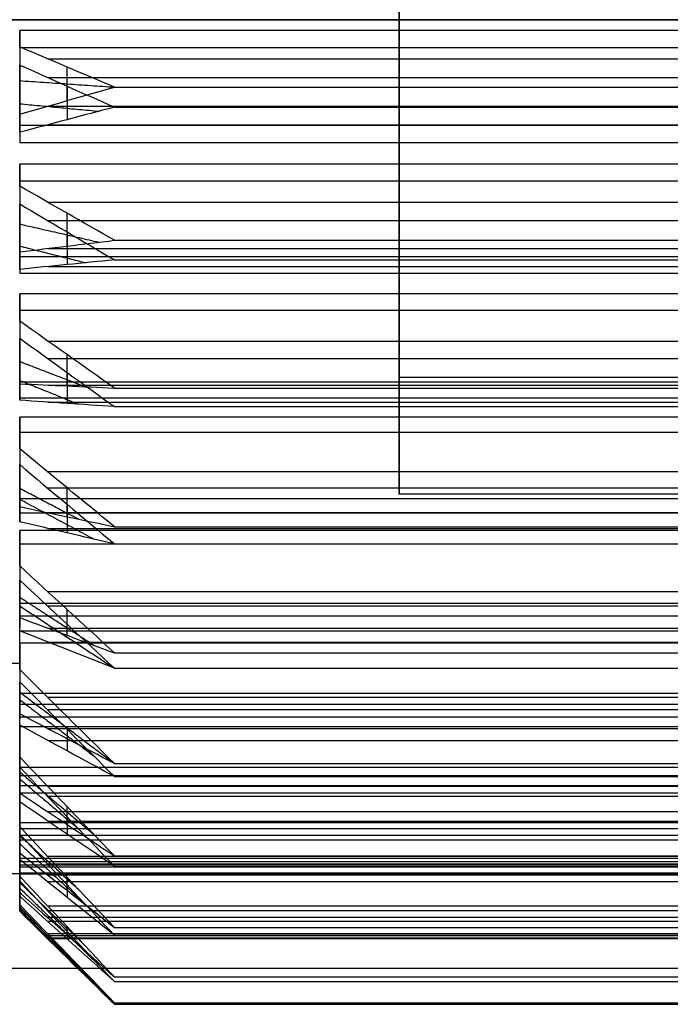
# Model space of a CAD drawing. Header units: millimetres. Extents: x -326 to 329, y -280 to 343.
# Tile 342 of 656: x -279.37 to -275.94, y 280.3 to 285.49. Entities that reach past the tile are written whole.
import ezdxf

# ---------------------------------------------------------------- set-up
doc = ezdxf.new("R2010")
doc.units = ezdxf.units.MM
doc.layers.add('Layer 01', color=7, linetype='Continuous', true_color=0x000000)

msp = doc.modelspace()

# ---------------------------------------------------------------- linework, layer by layer
at = {"layer": 'Layer 01'}
for p, q in [((-277.3748, 282.9902, 217.188), (-277.3748, 287.9902, 217.188)), ((-296.3748, 285.4902, 212.188), (-268.2846, 285.4902, 212.188)), ((-296.3748, 285.4902, 222.188), (-268.2846, 285.4902, 222.188)), ((-266.5748, 285.4902, 212.688), (-294.1748, 285.4902, 212.688)), ((-266.5748, 285.4902, 221.688), (-294.1748, 285.4902, 221.688)), ((-258.3748, 285.4902, 219.688), (-277.3748, 285.4902, 219.688)), ((-258.3748, 285.4902, 214.688), (-277.3748, 285.4902, 214.688)), ((-277.3748, 285.4902, 214.688), (-277.3748, 285.4902, 219.688)), ((-279.3748, 285.3973, 212.6063), (-279.3748, 284.9663, 212.6063)), ((-279.3748, 285.3064, 221.7616), (-279.3748, 284.874, 221.7616)), ((-279.2266, 285.2839, 212.3442), (-272.5229, 285.2839, 212.3442)), ((-279.3748, 285.1834, 212.498), (-279.3748, 285.1834, 212.6985)), ((-279.2266, 285.1853, 222.0265), (-272.5229, 285.1853, 222.0265)), ((-279.3748, 285.0921, 221.6703), (-279.3748, 285.0921, 221.8711)), ((-279.2266, 285.0345, 212.3613), (-272.5229, 285.0345, 212.3613)), ((-279.2266, 284.9363, 222.0044), (-272.5229, 284.9363, 222.0044)), ((-279.3748, 284.7072, 212.7174), (-279.3748, 284.2592, 212.7174)), ((-279.3748, 284.6201, 221.6359), (-279.3748, 284.1687, 221.6359)), ((-279.2266, 284.5287, 212.4361), (-272.5229, 284.5287, 212.4361)), ((-279.3748, 284.4859, 212.5965), (-279.3748, 284.4859, 212.8015)), ((-279.2266, 284.4321, 221.9192), (-272.5229, 284.4321, 221.9192)), ((-279.3748, 284.3969, 221.5531), (-279.3748, 284.3969, 221.759)), ((-279.2266, 284.2851, 212.492), (-272.5229, 284.2851, 212.492)), ((-279.2266, 284.1897, 221.8584), (-272.5229, 284.1897, 221.8584)), ((-279.3748, 284.0093, 212.9386), (-279.3748, 283.5738, 212.9386)), ((-279.3748, 283.9085, 221.4008), (-279.3748, 283.4875, 221.4008)), ((-279.3748, 283.8086, 212.7991), (-279.3748, 283.8086, 213.014)), ((-279.2266, 283.7972, 212.6451), (-272.5229, 283.7972, 212.6451)), ((-279.3748, 283.7218, 221.3259), (-279.3748, 283.7218, 221.5426)), ((-279.2266, 283.705, 221.6955), (-272.5229, 283.705, 221.6955)), ((-279.2266, 283.5653, 212.7384), (-272.5229, 283.5653, 212.7384)), ((-279.2266, 283.4751, 221.5974), (-272.5229, 283.4751, 221.5974)), ((-279.3748, 283.2866, 213.2645), (-279.3748, 282.9274, 213.2645)), ((-279.3748, 283.2006, 221.0619), (-279.3748, 282.8472, 221.0619)), ((-279.3748, 283.1604, 213.1061), (-279.3748, 283.1604, 213.3381)), ((-272.5229, 283.1074, 212.9658), (-279.2266, 283.1074, 212.9658)), ((-279.3748, 283.0802, 220.9882), (-279.3748, 283.0802, 221.223)), ((-272.5229, 283.0219, 221.3607), (-279.2266, 283.0219, 221.3607)), ((-258.3748, 282.9902, 217.188), (-277.3748, 282.9902, 217.188)), ((-279.2266, 282.8929, 213.0943), (-272.5229, 282.8929, 213.0943)), ((-279.2266, 282.8101, 221.2279), (-272.5229, 282.8101, 221.2279)), ((-279.3748, 282.6631, 213.6869), (-279.3748, 282.3546, 213.6869)), ((-279.3748, 282.5888, 220.6277), (-279.3748, 282.2874, 220.6277)), ((-279.3748, 282.5695, 213.5057), (-279.3748, 282.5695, 213.7646)), ((-279.3748, 282.4978, 220.5489), (-279.3748, 282.4978, 220.8123)), ((-272.5229, 282.4763, 213.3906), (-279.2266, 282.4763, 213.3906)), ((-272.5229, 282.3995, 220.9232), (-279.2266, 282.3995, 220.9232)), ((-279.2266, 282.2845, 213.551), (-272.5229, 282.2845, 213.551)), ((-279.2266, 282.2111, 220.7589), (-272.5229, 282.2111, 220.7589)), ((-279.3748, 282.1294, 214.1956), (-279.3748, 281.866, 214.1956)), ((-279.3748, 282.0669, 220.1087), (-279.3748, 281.808, 220.1087)), ((-279.3748, 282.0505, 213.9851), (-279.3748, 282.0505, 214.2865)), ((-279.3748, 281.9892, 220.0151), (-279.3748, 281.9892, 220.3237)), ((-272.5229, 281.9193, 213.9088), (-279.2266, 281.9193, 213.9088)), ((-272.5229, 281.8533, 220.3937), (-279.2266, 281.8533, 220.3937)), ((-279.2266, 281.755, 214.0973), (-272.5229, 281.755, 214.0973)), ((-279.3748, 281.69, 214.7779), (-279.3748, 281.4552, 214.7779)), ((-279.2266, 281.6928, 220.202), (-272.5229, 281.6928, 220.202)), ((-279.3748, 281.6404, 219.5179), (-279.3748, 281.4084, 219.5179)), ((-279.3748, 281.6163, 214.5449), (-279.3748, 281.6163, 214.8984)), ((-279.3748, 281.5667, 219.3916), (-279.3748, 281.5667, 219.7509)), ((-272.5229, 281.4503, 214.5078), (-279.2266, 281.4503, 214.5078)), ((-272.5229, 281.3965, 219.7853), (-279.2266, 281.3965, 219.7853)), ((-279.3748, 281.3523, 215.4196), (-279.3748, 281.1356, 215.4196)), ((-279.3748, 281.3163, 218.8696), (-279.3748, 281.1014, 218.8696)), ((-279.2266, 281.3175, 214.7196), (-272.5229, 281.3175, 214.7196)), ((-279.3748, 281.2774, 215.1852), (-279.3748, 281.2774, 215.6062)), ((-279.3748, 281.2409, 218.6689), (-279.3748, 281.2409, 219.1044)), ((-279.2266, 281.2681, 219.5708), (-272.5229, 281.2681, 219.5708)), ((-279.3748, 281.1251, 216.0946), (-279.3748, 280.9192, 216.0946)), ((-279.3748, 281.1037, 218.1923), (-279.3748, 280.8988, 218.1923)), ((-272.5229, 281.0808, 215.1728), (-279.2266, 281.0808, 215.1728)), ((-279.3748, 281.0423, 215.8664), (-279.3748, 281.0423, 216.3178)), ((-272.5229, 281.0406, 219.1129), (-279.2266, 281.0406, 219.1129)), ((-266.5748, 280.9902, 217.188), (-294.1748, 280.9902, 217.188)), ((-279.3748, 281.0197, 217.971), (-279.3748, 281.0197, 218.4191)), ((-279.3748, 281.0079, 216.7898), (-279.3748, 280.8071, 216.7898)), ((-279.3748, 281.0007, 217.4949), (-279.3748, 280.8003, 217.4949)), ((-272.5229, 280.9828, 215.4028), (-279.2266, 280.9828, 215.4028)), ((-272.5229, 280.9473, 218.881), (-279.2266, 280.9473, 218.881)), ((-279.3748, 280.9167, 216.5717), (-279.3748, 280.9167, 217.0041)), ((-279.3748, 280.9086, 217.2809), (-279.3748, 280.9086, 217.7119)), ((-272.5229, 280.8198, 215.8874), (-279.2266, 280.8198, 215.8874)), ((-272.5229, 280.7943, 218.3932), (-279.2266, 280.7943, 218.3932)), ((-272.5229, 280.759, 216.1299), (-279.2266, 280.759, 216.1299)), ((-272.5229, 280.7384, 218.1495), (-279.2266, 280.7384, 218.1495)), ((-272.5229, 280.6739, 216.634), (-279.2266, 280.6739, 216.634)), ((-272.5229, 280.6636, 217.6437), (-279.2266, 280.6636, 217.6437)), ((-272.5229, 280.6517, 216.883), (-279.2266, 280.6517, 216.883)), ((-272.5229, 280.6465, 217.3943), (-279.2266, 280.6465, 217.3943))]:
    msp.add_line(p, q, dxfattribs=at)
at = {"layer": 'Layer 01', "extrusion": (1, 0, 0)}
for centre, radius, start, end in [((285.4902, 217.188, -277.3748), 2.5, 221.0836, 41.0836), ((285.4902, 217.188, -277.3748), 2.5, 41.0836, 221.0836), ((285.4902, 217.188, -279.3748), 4.5, 91.8989, 98.2684), ((285.4902, 217.188, -279.3748), 4.5, 100.8989, 107.2684), ((285.4902, 217.188, -279.3748), 4.5, 109.8989, 116.2684), ((285.4902, 217.188, -279.3748), 4.5, 118.8989, 125.2684), ((285.4902, 217.188, -279.3748), 4.5, 127.8989, 134.2684), ((285.4902, 217.188, -279.3748), 4.5, 136.8989, 143.2684), ((285.4902, 217.188, -279.3748), 4.7, 218.9131, 221.0836), ((285.4902, 217.188, -279.3748), 4.5, 208.8989, 215.2684), ((285.4902, 217.188, -279.3748), 4.5, 145.8989, 152.2684), ((285.4902, 217.188, -279.3748), 4.5, 199.8989, 206.2684), ((285.4902, 217.188, -279.3748), 4.5, 154.8989, 161.2684), ((285.4902, 217.188, -279.3748), 4.5, 163.8989, 170.2684), ((285.4902, 217.188, -279.3748), 4.5, 181.8989, 188.2684), ((285.4902, 217.188, -279.3748), 4.5, 172.8989, 179.2684)]:
    msp.add_arc(centre, radius, start, end, dxfattribs=at)
at = {"layer": 'Layer 01', "extrusion": (-1, 0, 0)}
for radius, start, end in [(4.5, 270.7316, 277.1011), (4.7, 271.7458, 276.0869), (4.7, 82.7458, 87.0869), (4.5, 279.7316, 286.1011), (4.7, 280.7458, 285.0869), (4.7, 73.7458, 78.0869), (4.5, 288.7316, 295.1011), (4.7, 289.7458, 294.0869), (4.7, 64.7458, 69.0869), (4.5, 297.7316, 304.1011), (4.7, 298.7458, 303.0869), (4.7, 55.7458, 60.0869), (4.5, 306.7316, 313.1011), (4.7, 307.7458, 312.0869), (4.7, 46.7458, 51.0869), (4.7, 316.7458, 318.9164), (4.7, 37.7458, 42.0869), (4.7, 325.7458, 330.0869), (4.7, 28.7458, 33.0869), (4.7, 334.7458, 339.0869), (4.7, 19.7458, 24.0869), (4.7, 343.7458, 348.0869), (4.7, 10.7458, 15.0869), (4.7, 1.7458, 6.0869)]:
    msp.add_arc((-285.4902, 217.188, 279.3748), radius, start, end, dxfattribs=at)
at = {"layer": 'Layer 01'}
for points, degree in [([(-12.0544, 285.4902, -10.312), (-321.8748, 285.4902, -10.312)], 1), ([(-318.8748, 285.4902, -375.312), (-273.8748, 285.4902, -375.312)], 1), ([(-318.8748, 285.4902, 224.688), (-273.8748, 285.4902, 224.688)], 1), ([(-273.8748, 285.4902, -360.312), (-318.8748, 285.4902, -360.312)], 1), ([(-318.8748, 285.4902, 209.688), (-273.8748, 285.4902, 209.688)], 1), ([(-272.3748, 285.4328, 212.6883), (-279.3748, 285.4328, 212.6883)], 1), ([(-279.3748, 285.3471, 212.4902), (-279.3748, 285.4328, 212.6883)], 1), ([(-278.8748, 285.1351, 212.0001), (-279.042, 285.2055, 212.163), (-279.2088, 285.2762, 212.3262), (-279.3748, 285.3471, 212.4902)], 3), ([(-272.3748, 285.3411, 221.6855), (-279.3748, 285.3411, 221.6855)], 1), ([(-279.3748, 285.3411, 221.6855), (-279.3748, 285.2514, 221.8819)], 1), ([(-279.3748, 285.2514, 221.8819), (-279.2088, 285.1772, 222.0443), (-279.042, 285.1032, 222.2062), (-278.8748, 285.0295, 222.3675)], 3), ([(-279.3748, 285.1692, 212.499), (-278.8748, 285.1351, 212.0001)], 1), ([(-279.3748, 284.9919, 212.5145), (-279.2088, 285.0398, 212.3424), (-279.042, 285.0875, 212.171), (-278.8748, 285.1351, 212.0001)], 3), ([(-278.8748, 285.1351, 212.0001), (-272.8748, 285.1351, 212.0001)], 1), ([(-279.3748, 285.0473, 221.8671), (-278.9565, 285.0079, 222.2834)], 1), ([(-278.8748, 285.0295, 222.3675), (-279.042, 284.9854, 222.1957), (-279.2088, 284.9412, 222.0233), (-279.3748, 284.8968, 221.8504)], 3), ([(-278.8748, 285.0295, 222.3675), (-272.8748, 285.0295, 222.3675)], 1), ([(-279.3748, 284.934, 212.7225), (-279.3748, 284.9919, 212.5145)], 1), ([(-279.3748, 284.934, 212.7225), (-272.3748, 284.934, 212.7225)], 1), ([(-279.3748, 284.8968, 221.8504), (-279.3748, 284.8431, 221.6412)], 1), ([(-279.3748, 284.8431, 221.6412), (-272.3748, 284.8431, 221.6412)], 1), ([(-272.3748, 284.7296, 212.7527), (-279.3748, 284.7296, 212.7527)], 1), ([(-279.3748, 284.6139, 212.5704), (-279.3748, 284.7296, 212.7527)], 1), ([(-272.3748, 284.6394, 221.6068), (-279.3748, 284.6394, 221.6068)], 1), ([(-279.3748, 284.6394, 221.6068), (-279.3748, 284.52, 221.7867)], 1), ([(-278.8748, 284.3279, 212.1196), (-279.042, 284.4229, 212.2694), (-279.2088, 284.5182, 212.4196), (-279.3748, 284.6139, 212.5704)], 3), ([(-279.3748, 284.52, 221.7867), (-279.2088, 284.4213, 221.9356), (-279.042, 284.323, 222.0838), (-278.8748, 284.2249, 222.2317)], 3), ([(-279.3748, 284.4138, 212.6129), (-278.9565, 284.318, 212.2058)], 1), ([(-279.3748, 284.2669, 212.65), (-279.2088, 284.2873, 212.4726), (-279.042, 284.3076, 212.2958), (-278.8748, 284.3279, 212.1196)], 3), ([(-279.3748, 284.2977, 221.7342), (-279.0276, 284.2096, 222.07)], 1), ([(-278.8748, 284.3279, 212.1196), (-272.8748, 284.3279, 212.1196)], 1), ([(-279.3748, 284.2422, 212.8645), (-279.3748, 284.2669, 212.65)], 1), ([(-279.3748, 284.2422, 212.8645), (-272.3748, 284.2422, 212.8645)], 1), ([(-278.8748, 284.2249, 222.2317), (-279.042, 284.2082, 222.055), (-279.2088, 284.1915, 221.8779), (-279.3748, 284.1747, 221.7001)], 3), ([(-278.8748, 284.2249, 222.2317), (-272.8748, 284.2249, 222.2317)], 1), ([(-279.3748, 284.1747, 221.7001), (-279.3748, 284.1544, 221.4851)], 1), ([(-279.3748, 284.1544, 221.4851), (-272.3748, 284.1544, 221.4851)], 1), ([(-272.3748, 284.0451, 212.9263), (-279.3748, 284.0451, 212.9263)], 1), ([(-279.3748, 283.9024, 212.7643), (-279.3748, 284.0451, 212.9263)], 1), ([(-272.3748, 283.9586, 221.4193), (-279.3748, 283.9586, 221.4193)], 1), ([(-279.3748, 283.9586, 221.4193), (-279.3748, 283.8126, 221.5784)], 1), ([(-278.8748, 283.5493, 212.3638), (-279.042, 283.6666, 212.4969), (-279.2088, 283.7843, 212.6304), (-279.3748, 283.9024, 212.7643)], 3), ([(-279.3748, 283.8126, 221.5784), (-279.2088, 283.6918, 221.7099), (-279.042, 283.5714, 221.841), (-278.8748, 283.4515, 221.9716)], 3), ([(-279.3748, 283.6893, 212.8467), (-279.0276, 283.5562, 212.526)], 1), ([(-279.3748, 283.5899, 221.4867), (-279.0637, 283.4641, 221.7711)], 1), ([(-279.3748, 283.5813, 213.113), (-272.3748, 283.5813, 213.113)], 1), ([(-279.3748, 283.5813, 213.113), (-279.3748, 283.5721, 212.8972)], 1), ([(-279.3748, 283.5721, 212.8972), (-279.2088, 283.5645, 212.7188), (-279.042, 283.5569, 212.541), (-278.8748, 283.5493, 212.3638)], 3), ([(-277.3748, 283.6059, 215.5451), (-258.3748, 283.6059, 215.5451)], 1), ([(-278.8748, 283.5493, 212.3638), (-272.8748, 283.5493, 212.3638)], 1), ([(-279.3748, 283.4851, 221.4388), (-279.3748, 283.4986, 221.2233)], 1), ([(-279.3748, 283.4986, 221.2233), (-272.3748, 283.4986, 221.2233)], 1), ([(-278.8748, 283.4515, 221.9716), (-279.042, 283.4626, 221.7946), (-279.2088, 283.4738, 221.617), (-279.3748, 283.4851, 221.4388)], 3), ([(-278.8748, 283.4515, 221.9716), (-272.8748, 283.4515, 221.9716)], 1), ([(-272.3748, 283.3963, 213.2049), (-279.3748, 283.3963, 213.2049)], 1), ([(-279.3748, 283.2299, 213.0672), (-279.3748, 283.3963, 213.2049)], 1), ([(-272.3748, 283.3155, 221.1276), (-279.3748, 283.3155, 221.1276)], 1), ([(-279.3748, 283.3155, 221.1276), (-279.3748, 283.1464, 221.2619)], 1), ([(-278.8748, 282.8186, 212.7268), (-279.042, 282.9552, 212.8399), (-279.2088, 283.0923, 212.9533), (-279.3748, 283.2299, 213.0672)], 3), ([(-279.3748, 283.1464, 221.2619), (-279.2088, 283.0065, 221.3729), (-279.042, 282.8672, 221.4835), (-278.8748, 282.7282, 221.5938)], 3), ([(-279.3748, 283.0218, 213.1884), (-279.0637, 282.8584, 212.9237)], 1), ([(-279.3748, 282.9673, 213.4618), (-272.3748, 282.9673, 213.4618)], 1), ([(-279.3748, 282.9673, 213.4618), (-279.3748, 282.9245, 213.2501)], 1), ([(-279.3748, 282.9642, 221.1515), (-278.9819, 282.7531, 221.4828)], 1), ([(-279.3748, 282.9245, 213.2501), (-279.2088, 282.889, 213.0751), (-279.042, 282.8537, 212.9007), (-278.8748, 282.8186, 212.7268)], 3), ([(-279.3748, 282.8448, 221.0728), (-279.3748, 282.8919, 220.862)], 1), ([(-279.3748, 282.8919, 220.862), (-272.3748, 282.8919, 220.862)], 1), ([(-278.8748, 282.7282, 221.5938), (-279.042, 282.767, 221.4207), (-279.2088, 282.8058, 221.247), (-279.3748, 282.8448, 221.0728)], 3), ([(-272.3748, 282.7989, 213.5815), (-279.3748, 282.7989, 213.5815)], 1), ([(-279.3748, 282.6131, 213.4715), (-279.3748, 282.7989, 213.5815)], 1), ([(-278.8748, 282.8186, 212.7268), (-272.8748, 282.8186, 212.7268)], 1), ([(-272.3748, 282.726, 220.7389), (-279.3748, 282.726, 220.7389)], 1), ([(-279.3748, 282.726, 220.7389), (-279.3748, 282.538, 220.845)], 1), ([(-278.8748, 282.7282, 221.5938), (-272.8748, 282.7282, 221.5938)], 1), ([(-278.8748, 282.1536, 213.1997), (-279.042, 282.3063, 213.29), (-279.2088, 282.4594, 213.3806), (-279.3748, 282.6131, 213.4715)], 3), ([(-279.3748, 282.538, 220.845), (-279.2088, 282.3825, 220.9328), (-279.042, 282.2275, 221.0203), (-278.8748, 282.073, 221.1075)], 3), ([(-279.3748, 282.4476, 213.6057), (-278.9819, 282.1933, 213.3063)], 1), ([(-279.3748, 282.4154, 213.9023), (-272.3748, 282.4154, 213.9023)], 1), ([(-279.3748, 282.4154, 213.9023), (-279.3748, 282.34, 213.7)], 1), ([(-279.3748, 282.4016, 220.7306), (-278.8748, 282.073, 221.1075)], 1), ([(-279.3748, 282.2696, 220.6111), (-279.3748, 282.3492, 220.4103)], 1), ([(-279.3748, 282.3492, 220.4103), (-272.3748, 282.3492, 220.4103)], 1), ([(-279.3748, 282.34, 213.7), (-279.2088, 282.2777, 213.5326), (-279.042, 282.2155, 213.3659), (-278.8748, 282.1536, 213.1997)], 3), ([(-278.8748, 282.073, 221.1075), (-279.042, 282.1383, 220.9425), (-279.2088, 282.2039, 220.7771), (-279.3748, 282.2696, 220.6111)], 3), ([(-272.3748, 282.2679, 214.0469), (-279.3748, 282.2679, 214.0469)], 1), ([(-279.3748, 282.0671, 213.9674), (-279.3748, 282.2679, 214.0469)], 1), ([(-272.3748, 282.2046, 220.2628), (-279.3748, 282.2046, 220.2628)], 1), ([(-279.3748, 282.2046, 220.2628), (-279.3748, 282.0022, 220.3382)], 1), ([(-278.8748, 282.1536, 213.1997), (-272.8748, 282.1536, 213.1997)], 1), ([(-279.3748, 282.0984, 214.2308), (-294.1748, 282.0984, 214.2308)], 1), ([(-278.8748, 281.5707, 213.7707), (-279.042, 281.7357, 213.8361), (-279.2088, 281.9011, 213.9016), (-279.3748, 282.0671, 213.9674)], 3), ([(-278.8748, 282.073, 221.1075), (-272.8748, 282.073, 221.1075)], 1), ([(-279.3748, 282.0022, 220.3382), (-279.2088, 281.8349, 220.4006), (-279.042, 281.6682, 220.4627), (-278.8748, 281.5019, 220.5247)], 3), ([(-279.3748, 281.9476, 214.0993), (-278.8748, 281.5707, 213.7707)], 1), ([(-279.3748, 281.9476, 214.0993), (-278.8748, 281.5707, 213.7707)], 1), ([(-272.3748, 281.9393, 214.4238), (-279.3748, 281.9393, 214.4238)], 1), ([(-279.3748, 281.9393, 214.4238), (-279.3748, 281.8332, 214.2357)], 1), ([(-279.3748, 281.908, 220.2306), (-278.9819, 281.6086, 220.4849)], 1), ([(-279.3748, 281.7738, 220.0651), (-279.3748, 281.8837, 219.8793)], 1), ([(-279.3748, 281.8837, 219.8793), (-272.3748, 281.8837, 219.8793)], 1), ([(-278.8748, 281.5707, 213.7707), (-279.042, 281.6579, 213.9252), (-279.2088, 281.7454, 214.0802), (-279.3748, 281.8332, 214.2357)], 3), ([(-279.3748, 281.6055, 214.5425), (-279.3748, 281.8162, 214.5896)], 1), ([(-279.3748, 281.8162, 214.5896), (-272.3748, 281.8162, 214.5896)], 1), ([(-278.8748, 281.5019, 220.5247), (-279.042, 281.5923, 220.372), (-279.2088, 281.6829, 220.2188), (-279.3748, 281.7738, 220.0651)], 3), ([(-272.3748, 281.764, 219.7109), (-279.3748, 281.764, 219.7109)], 1), ([(-279.3748, 281.764, 219.7109), (-279.3748, 281.5524, 219.7538)], 1), ([(-278.8748, 281.0844, 214.426), (-279.042, 281.2576, 214.4647), (-279.2088, 281.4312, 214.5035), (-279.3748, 281.6055, 214.5425)], 3), ([(-279.3748, 281.5524, 219.7538), (-279.2088, 281.3773, 219.7892), (-279.042, 281.203, 219.8245), (-278.8748, 281.0291, 219.8597)], 3), ([(-272.3748, 281.5506, 215.0133), (-279.3748, 281.5506, 215.0133)], 1), ([(-279.3748, 281.5506, 215.0133), (-279.3748, 281.4164, 214.8442)], 1), ([(-278.8748, 281.5707, 213.7707), (-272.8748, 281.5707, 213.7707)], 1), ([(-279.3748, 281.5268, 214.6619), (-278.9819, 281.1955, 214.4508)], 1), ([(-279.3748, 281.3695, 219.4483), (-279.3748, 281.5071, 219.282)], 1), ([(-279.3748, 281.5071, 219.282), (-272.3748, 281.5071, 219.282)], 1), ([(-278.8748, 281.5019, 220.5247), (-272.8748, 281.5019, 220.5247)], 1), ([(-279.3748, 281.4907, 219.6564), (-279.0637, 281.226, 219.8198)], 1), ([(-279.3748, 281.2395, 215.1828), (-279.3748, 281.455, 215.1964)], 1), ([(-279.3748, 281.455, 215.1964), (-272.3748, 281.455, 215.1964)], 1), ([(-279.3748, 281.4164, 214.8442), (-279.2088, 281.3053, 214.7043), (-279.042, 281.1947, 214.5649), (-278.8748, 281.0844, 214.426)], 3), ([(-272.3748, 281.4152, 219.097), (-279.3748, 281.4152, 219.097)], 1), ([(-279.3748, 281.4152, 219.097), (-279.3748, 281.1995, 219.1062)], 1), ([(-278.8748, 281.0291, 219.8597), (-279.042, 281.1422, 219.723), (-279.2088, 281.2556, 219.5859), (-279.3748, 281.3695, 219.4483)], 3), ([(-272.3748, 281.2589, 215.6564), (-279.3748, 281.2589, 215.6564)], 1), ([(-279.3748, 281.2589, 215.6564), (-279.3748, 281.0999, 215.5103)], 1), ([(-278.8748, 280.7066, 215.1492), (-279.042, 280.8837, 215.1604), (-279.2088, 281.0612, 215.1716), (-279.3748, 281.2395, 215.1828)], 3), ([(-279.3748, 281.0666, 218.7759), (-279.3748, 281.2286, 218.6331)], 1), ([(-279.3748, 281.2286, 218.6331), (-272.3748, 281.2286, 218.6331)], 1), ([(-279.3748, 281.1995, 219.1062), (-279.2088, 281.0211, 219.1138), (-279.042, 280.8433, 219.1213), (-278.8748, 280.666, 219.1289)], 3), ([(-279.3748, 280.9781, 215.8725), (-279.3748, 281.1931, 215.8522)], 1), ([(-279.3748, 281.1931, 215.8522), (-272.3748, 281.1931, 215.8522)], 1), ([(-279.3748, 281.1916, 215.2876), (-279.0637, 280.9071, 215.1618)], 1), ([(-272.3748, 281.1668, 218.436), (-279.3748, 281.1668, 218.436)], 1), ([(-279.3748, 281.1668, 218.436), (-279.3748, 280.9522, 218.4113)], 1), ([(-279.3748, 281.149, 218.9889), (-279.0276, 280.8283, 219.122)], 1), ([(-279.3748, 281.0999, 215.5103), (-279.2088, 280.9683, 215.3895), (-279.042, 280.8373, 215.2692), (-278.8748, 280.7066, 215.1492)], 3), ([(-278.8748, 281.0844, 214.426), (-272.8748, 281.0844, 214.426)], 1), ([(-272.3748, 281.0714, 216.3371), (-279.3748, 281.0714, 216.3371)], 1), ([(-279.3748, 281.0714, 216.3371), (-279.3748, 280.8915, 216.2178)], 1), ([(-278.8748, 280.666, 219.1289), (-279.042, 280.7991, 219.0116), (-279.2088, 280.9326, 218.8939), (-279.3748, 281.0666, 218.7759)], 3), ([(-279.3748, 280.8727, 218.0643), (-279.3748, 281.055, 217.9486)], 1), ([(-279.3748, 281.055, 217.9486), (-272.3748, 281.055, 217.9486)], 1), ([(-279.3748, 280.8279, 216.5945), (-279.3748, 281.037, 216.5408)], 1), ([(-279.3748, 281.037, 216.5408), (-272.3748, 281.037, 216.5408)], 1), ([(-278.8748, 281.0291, 219.8597), (-272.8748, 281.0291, 219.8597)], 1), ([(-272.3748, 281.0248, 217.7443), (-279.3748, 281.0248, 217.7443)], 1), ([(-279.3748, 281.0248, 217.7443), (-279.3748, 280.8167, 217.6864)], 1), ([(-272.3748, 280.9927, 217.0389), (-279.3748, 280.9927, 217.0389)], 1), ([(-279.3748, 280.9927, 217.0389), (-279.3748, 280.7963, 216.9491)], 1), ([(-279.3748, 280.7924, 217.3312), (-279.3748, 280.9906, 217.2454)], 1), ([(-279.3748, 280.9906, 217.2454), (-272.3748, 280.9906, 217.2454)], 1), ([(-278.8748, 280.4465, 215.9226), (-279.042, 280.6232, 215.9059), (-279.2088, 280.8003, 215.8892), (-279.3748, 280.9781, 215.8725)], 3), ([(-279.3748, 280.9522, 218.4113), (-279.2088, 280.7748, 218.3909), (-279.042, 280.5981, 218.3706), (-278.8748, 280.4218, 218.3503)], 3), ([(-279.3748, 280.9441, 215.9954), (-279.0276, 280.6082, 215.9074)], 1), ([(-279.3748, 280.9152, 218.2644), (-278.9565, 280.5081, 218.3602)], 1), ([(-279.3748, 280.8915, 216.2178), (-279.2088, 280.7426, 216.119), (-279.042, 280.5944, 216.0207), (-278.8748, 280.4465, 215.9226)], 3), ([(-278.8748, 280.4218, 218.3503), (-279.042, 280.5716, 218.2553), (-279.2088, 280.7219, 218.16), (-279.3748, 280.8727, 218.0643)], 3), ([(-278.8748, 280.3107, 216.7272), (-279.042, 280.4825, 216.6831), (-279.2088, 280.6549, 216.6389), (-279.3748, 280.8279, 216.5945)], 3), ([(-279.3748, 280.8167, 217.6864), (-279.2088, 280.6447, 217.6384), (-279.042, 280.4733, 217.5907), (-278.8748, 280.3024, 217.5431)], 3), ([(-279.3748, 280.8112, 216.745), (-278.9565, 280.3948, 216.7056)], 1), ([(-279.3748, 280.8012, 217.509), (-278.8748, 280.3024, 217.5431)], 1), ([(-279.3748, 280.7963, 216.9491), (-279.2088, 280.6339, 216.8749), (-279.042, 280.4721, 216.8009), (-278.8748, 280.3107, 216.7272)], 3), ([(-278.8748, 280.3024, 217.5431), (-279.042, 280.4652, 217.4727), (-279.2088, 280.6285, 217.4021), (-279.3748, 280.7924, 217.3312)], 3), ([(-278.8748, 280.7066, 215.1492), (-272.8748, 280.7066, 215.1492)], 1), ([(-278.8748, 280.666, 219.1289), (-272.8748, 280.666, 219.1289)], 1), ([(-266.3748, 280.4902, 217.188), (-296.3748, 280.4902, 217.188)], 1), ([(-278.8748, 280.4465, 215.9226), (-272.8748, 280.4465, 215.9226)], 1), ([(-278.8748, 280.4218, 218.3503), (-272.8748, 280.4218, 218.3503)], 1), ([(-278.8748, 280.3107, 216.7272), (-272.8748, 280.3107, 216.7272)], 1), ([(-278.8748, 280.3024, 217.5431), (-272.8748, 280.3024, 217.5431)], 1)]:
    msp.add_open_spline(points, degree=degree, dxfattribs=at)
for points, weights in [([(-279.1248, 285.0637, 212.2564), (-279.1248, 285.1521, 212.2487), (-279.1248, 285.2407, 212.2443)], [0.998010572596, 0.997850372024, 0.998010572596]), ([(-279.1248, 285.14, 222.1256), (-279.1248, 285.0516, 222.1193), (-279.1248, 284.9634, 222.1099)], [0.998094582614, 0.997883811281, 0.997993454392]), ([(-279.1248, 284.2975, 212.3838), (-279.1248, 284.3836, 212.3625), (-279.1248, 284.4704, 212.3442)], [0.997993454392, 0.997883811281, 0.998094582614]), ([(-279.1248, 284.3719, 222.01), (-279.1248, 284.2855, 221.99), (-279.1248, 284.1999, 221.9668)], [0.998234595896, 0.997978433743, 0.998042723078]), ([(-279.1248, 283.5607, 212.6296), (-279.1248, 283.6423, 212.595), (-279.1248, 283.7252, 212.5633)], [0.998042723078, 0.997978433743, 0.998234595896]), ([(-279.1248, 283.6314, 221.7757), (-279.1248, 283.5492, 221.7424), (-279.1248, 283.4682, 221.7061)], [0.998362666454, 0.998082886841, 0.998123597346]), ([(-279.1248, 282.8713, 212.9875), (-279.1248, 282.9466, 212.9406), (-279.1248, 283.0235, 212.8964)], [0.998123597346, 0.998082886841, 0.998362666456]), ([(-279.1248, 282.9366, 221.4284), (-279.1248, 282.8606, 221.3827), (-279.1248, 282.7863, 221.3342)], [0.998279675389, 0.998052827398, 0.998146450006]), ([(-279.1248, 282.2465, 213.4489), (-279.1248, 282.3135, 213.3908), (-279.1248, 282.3825, 213.3351)], [0.998146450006, 0.998052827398, 0.998279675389]), ([(-279.1248, 281.7512, 220.4318), (-279.1248, 281.6931, 220.3647), (-279.1248, 281.6374, 220.2957)], [0.998146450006, 0.998052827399, 0.998279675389]), ([(-279.1248, 281.2498, 214.6343), (-279.1248, 281.2956, 214.5583), (-279.1248, 281.344, 214.484)], [0.998279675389, 0.998052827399, 0.998146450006]), ([(-279.1248, 281.2898, 219.8069), (-279.1248, 281.2429, 219.7316), (-279.1248, 281.1987, 219.6547)], [0.998123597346, 0.998082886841, 0.998362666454]), ([(-279.1248, 280.9025, 215.3291), (-279.1248, 280.9358, 215.2469), (-279.1248, 280.9721, 215.1659)], [0.998362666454, 0.998082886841, 0.998123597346]), ([(-279.1248, 280.9318, 219.1176), (-279.1248, 280.8972, 219.0359), (-279.1248, 280.8656, 218.953)], [0.998042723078, 0.997978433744, 0.998234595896]), ([(-279.1248, 280.6682, 216.0697), (-279.1248, 280.6883, 215.9833), (-279.1248, 280.7114, 215.8976)], [0.998234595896, 0.997978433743, 0.998042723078]), ([(-279.1248, 280.6861, 218.3807), (-279.1248, 280.6647, 218.2946), (-279.1248, 280.6464, 218.2078)], [0.997993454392, 0.997883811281, 0.998094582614]), ([(-279.1248, 280.5526, 216.8378), (-279.1248, 280.5589, 216.7493), (-279.1248, 280.5684, 216.6611)], [0.998094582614, 0.997883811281, 0.997993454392]), ([(-279.1248, 280.5587, 217.6145), (-279.1248, 280.551, 217.5261), (-279.1248, 280.5465, 217.4375)], [0.998010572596, 0.997850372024, 0.998010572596])]:
    msp.add_rational_spline(points, weights, degree=2, dxfattribs=at)

doc.saveas('drawing.dxf')
